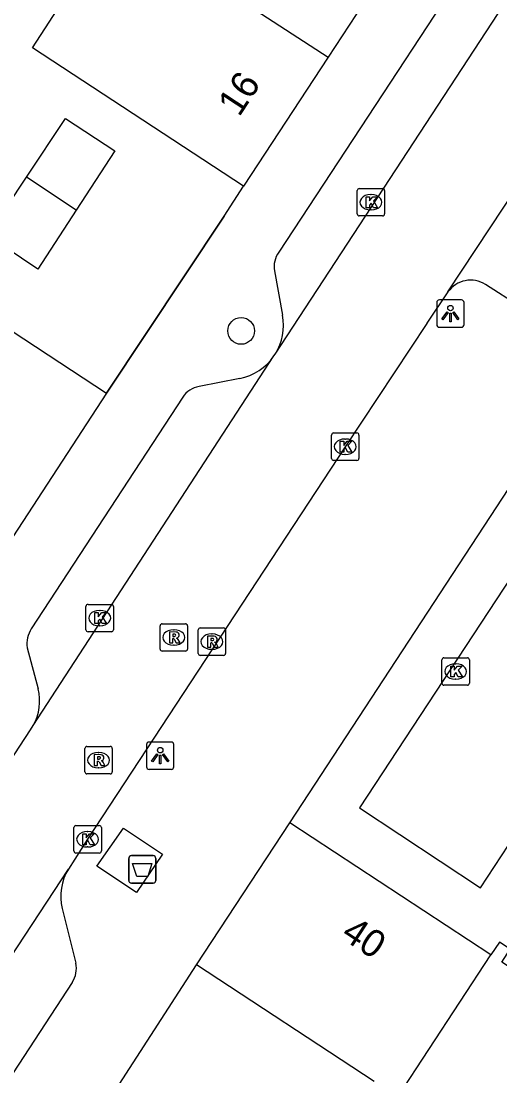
# Model space of a CAD drawing. Extents: x 159280 to 160375, y 384531 to 385872.
# Drawn here: x 159748.81 to 159766.29, y 385174.95 to 385213.43 of the extents above; entities that cross this region are included whole.
import ezdxf

# ---------------------------------------------------------------- set-up
doc = ezdxf.new("R2010")
doc.units = 0
for name, color, linetype in [('IMGEO_Afval_apart_plaats', 7, 'Continuous'), ('IMGEO_Boom', 7, 'Continuous'), ('IMGEO_Hek', 7, 'Continuous'), ('IMGEO_Kolk', 7, 'Continuous'), ('IMGEO_Lichtpunt', 7, 'Continuous'), ('IMGEO_Muur', 7, 'Continuous'), ('IMGEO_Pand', 7, 'Continuous'), ('IMGEO_Pand_nummerreeks', 7, 'Continuous'), ('IMGEO_Rijbaan_lokaal_open', 7, 'Continuous'), ('IMGEO_Rioolput', 7, 'Continuous'), ('IMGEO_Voetpad_gesloten', 7, 'Continuous'), ('IMGEO_Voetpad_open', 7, 'Continuous')]:
    doc.layers.add(name, color=color, linetype=linetype)

msp = doc.modelspace()

# ---------------------------------------------------------------- linework, layer by layer
at = {"layer": 'IMGEO_Afval_apart_plaats'}
for p, q in [((159752.74, 385182.087), (159752.74, 385182.887)), ((159752.74, 385182.887), (159752.74, 385182.087)), ((159752.84, 385182.987), (159753.63, 385182.987)), ((159753.63, 385182.987), (159752.84, 385182.987)), ((159753.73, 385182.887), (159753.73, 385182.087)), ((159753.73, 385182.087), (159753.73, 385182.887)), ((159753.63, 385181.987), (159752.84, 385181.987)), ((159752.84, 385181.987), (159753.63, 385181.987))]:
    msp.add_line(p, q, dxfattribs=at)
msp.add_lwpolyline([(159752.883, 385182.701), (159753.587, 385182.701), (159753.438, 385182.231), (159753.032, 385182.231), (159752.883, 385182.701)], dxfattribs=at)
for centre, start, end in [((159752.84, 385182.887), 90, 180), ((159752.84, 385182.887), 90, 180), ((159753.63, 385182.887), 0, 90), ((159753.63, 385182.887), 360, 90), ((159752.84, 385182.087), 180, 270), ((159752.84, 385182.087), 180, 270), ((159753.63, 385182.087), 270, 0), ((159753.63, 385182.087), 270, 0)]:
    msp.add_arc(centre, 0.1, start, end, dxfattribs=at)
at = {"layer": 'IMGEO_Boom'}
msp.add_circle((159756.844, 385202.132), 0.489, dxfattribs=at)
at = {"layer": 'IMGEO_Hek'}
msp.add_lwpolyline([(159756.223, 385206.316), (159756.928, 385207.413)], dxfattribs=at)
at = {"layer": 'IMGEO_Kolk'}
for p, q in [((159761.081, 385206.399), (159761.081, 385207.251)), ((159761.156, 385207.325), (159762.008, 385207.325)), ((159761.569, 385207.105), (159761.594, 385207.105)), ((159762.082, 385207.251), (159762.082, 385206.399)), ((159762.008, 385206.325), (159761.156, 385206.325)), ((159761.592, 385206.545), (159761.567, 385206.545)), ((159760.143, 385197.481), (159760.143, 385198.333)), ((159760.218, 385198.407), (159761.07, 385198.407)), ((159761.144, 385198.333), (159761.144, 385197.481)), ((159760.631, 385198.187), (159760.656, 385198.187)), ((159760.654, 385197.627), (159760.629, 385197.627)), ((159761.07, 385197.407), (159760.218, 385197.407)), ((159751.18, 385191.228), (159751.18, 385192.08)), ((159751.255, 385192.154), (159752.107, 385192.154)), ((159752.181, 385192.08), (159752.181, 385191.228)), ((159751.668, 385191.934), (159751.693, 385191.934)), ((159751.691, 385191.374), (159751.666, 385191.374)), ((159752.107, 385191.154), (159751.255, 385191.154)), ((159764.248, 385190.205), (159765.1, 385190.205)), ((159764.173, 385189.279), (159764.173, 385190.131)), ((159764.661, 385189.985), (159764.686, 385189.985)), ((159765.174, 385190.131), (159765.174, 385189.279)), ((159764.684, 385189.425), (159764.659, 385189.425)), ((159765.1, 385189.205), (159764.248, 385189.205)), ((159750.74, 385183.158), (159750.74, 385184.01)), ((159750.815, 385184.084), (159751.667, 385184.084)), ((159751.741, 385184.01), (159751.741, 385183.158)), ((159751.228, 385183.864), (159751.253, 385183.864)), ((159751.251, 385183.304), (159751.226, 385183.304)), ((159751.667, 385183.084), (159750.815, 385183.084))]:
    msp.add_line(p, q, dxfattribs=at)
for points in [[(159761.081, 385206.399), (159761.081, 385207.251)], [(159761.156, 385207.325), (159762.008, 385207.325)], [(159762.082, 385207.251), (159762.082, 385206.399)], [(159761.402, 385207.025), (159761.525, 385207.025), (159761.525, 385206.874), (159761.655, 385207.025), (159761.819, 385207.025), (159761.673, 385206.874), (159761.826, 385206.625), (159761.674, 385206.625), (159761.589, 385206.789), (159761.525, 385206.722), (159761.525, 385206.625), (159761.402, 385206.625), (159761.402, 385207.025)], [(159762.008, 385206.325), (159761.156, 385206.325)], [(159760.143, 385197.481), (159760.143, 385198.333)], [(159760.218, 385198.407), (159761.07, 385198.407)], [(159761.144, 385198.333), (159761.144, 385197.481)], [(159760.464, 385198.107), (159760.587, 385198.107), (159760.587, 385197.956), (159760.717, 385198.107), (159760.881, 385198.107), (159760.735, 385197.956), (159760.888, 385197.707), (159760.736, 385197.707), (159760.651, 385197.871), (159760.587, 385197.804), (159760.587, 385197.707), (159760.464, 385197.707), (159760.464, 385198.107)], [(159761.07, 385197.407), (159760.218, 385197.407)], [(159751.18, 385191.228), (159751.18, 385192.08)], [(159751.255, 385192.154), (159752.107, 385192.154)], [(159752.181, 385192.08), (159752.181, 385191.228)], [(159751.501, 385191.854), (159751.624, 385191.854), (159751.624, 385191.703), (159751.754, 385191.854), (159751.918, 385191.854), (159751.772, 385191.703), (159751.925, 385191.454), (159751.773, 385191.454), (159751.688, 385191.618), (159751.624, 385191.551), (159751.624, 385191.454), (159751.501, 385191.454), (159751.501, 385191.854)], [(159752.107, 385191.154), (159751.255, 385191.154)], [(159764.248, 385190.205), (159765.1, 385190.205)], [(159764.173, 385189.279), (159764.173, 385190.131)], [(159764.494, 385189.905), (159764.617, 385189.905), (159764.617, 385189.754), (159764.747, 385189.905), (159764.911, 385189.905), (159764.765, 385189.754), (159764.918, 385189.505), (159764.766, 385189.505), (159764.681, 385189.669), (159764.617, 385189.602), (159764.617, 385189.505), (159764.494, 385189.505), (159764.494, 385189.905)], [(159765.174, 385190.131), (159765.174, 385189.279)], [(159765.1, 385189.205), (159764.248, 385189.205)], [(159750.74, 385183.158), (159750.74, 385184.01)], [(159750.815, 385184.084), (159751.667, 385184.084)], [(159751.741, 385184.01), (159751.741, 385183.158)], [(159751.061, 385183.784), (159751.184, 385183.784), (159751.184, 385183.633), (159751.314, 385183.784), (159751.478, 385183.784), (159751.332, 385183.633), (159751.485, 385183.384), (159751.333, 385183.384), (159751.248, 385183.548), (159751.184, 385183.481), (159751.184, 385183.384), (159751.061, 385183.384), (159751.061, 385183.784)], [(159751.667, 385183.084), (159750.815, 385183.084)]]:
    msp.add_lwpolyline(points, dxfattribs=at)
for centre, start, end in [((159761.158, 385207.249), 91.552, 178.448), ((159761.158, 385207.249), 91.552, 178.448), ((159762.006, 385207.249), 1.552, 88.448), ((159762.006, 385207.249), 1.552, 88.448), ((159761.158, 385206.401), 181.552, 268.448), ((159761.158, 385206.401), 181.552, 268.448), ((159762.006, 385206.401), 271.552, 358.448), ((159762.006, 385206.401), 271.552, 358.448), ((159760.22, 385198.331), 91.552, 178.448), ((159760.22, 385198.331), 91.552, 178.448), ((159761.068, 385198.331), 1.552, 88.448), ((159761.068, 385198.331), 1.552, 88.448), ((159760.22, 385197.483), 181.552, 268.448), ((159760.22, 385197.483), 181.552, 268.448), ((159761.068, 385197.483), 271.552, 358.448), ((159761.068, 385197.483), 271.552, 358.448), ((159751.257, 385192.078), 91.552, 178.448), ((159751.257, 385192.078), 91.552, 178.448), ((159752.105, 385192.078), 1.552, 88.448), ((159752.105, 385192.078), 1.552, 88.448), ((159751.257, 385191.23), 181.552, 268.448), ((159751.257, 385191.23), 181.552, 268.448), ((159752.105, 385191.23), 271.552, 358.448), ((159752.105, 385191.23), 271.552, 358.448), ((159764.25, 385190.129), 91.552, 178.448), ((159764.25, 385190.129), 91.552, 178.448), ((159765.098, 385190.129), 1.552, 88.448), ((159765.098, 385190.129), 1.552, 88.448), ((159764.25, 385189.281), 181.552, 268.448), ((159764.25, 385189.281), 181.552, 268.448), ((159765.098, 385189.281), 271.552, 358.448), ((159765.098, 385189.281), 271.552, 358.448), ((159750.817, 385184.008), 91.552, 178.448), ((159750.817, 385184.008), 91.552, 178.448), ((159751.665, 385184.008), 1.552, 88.448), ((159751.665, 385184.008), 1.552, 88.448), ((159750.817, 385183.16), 181.552, 268.448), ((159750.817, 385183.16), 181.552, 268.448), ((159751.665, 385183.16), 271.552, 358.448), ((159751.665, 385183.16), 271.552, 358.448)]:
    msp.add_arc(centre, 0.0765, start, end, dxfattribs=at)
for centre, major_axis, ratio, start_param, end_param in [((159761.568, 385206.825), (-0.387, 0.002), 0.722429, 4.712389, 7.853982), ((159761.593, 385206.825), (-0.39, 0.002), 0.717154, 1.570796, 4.712389), ((159760.63, 385197.907), (-0.387, 0.002), 0.722429, 4.712389, 7.853982), ((159760.655, 385197.907), (-0.39, 0.002), 0.717154, 1.570796, 4.712389), ((159751.667, 385191.654), (-0.387, 0.002), 0.722429, 4.712389, 7.853982), ((159751.692, 385191.654), (-0.39, 0.002), 0.717154, 1.570796, 4.712389), ((159764.66, 385189.705), (-0.387, 0.002), 0.722429, 4.712389, 7.853982), ((159764.685, 385189.705), (-0.39, 0.002), 0.717154, 1.570796, 4.712389), ((159751.227, 385183.584), (-0.387, 0.002), 0.722429, 4.712389, 7.853982), ((159751.252, 385183.584), (-0.39, 0.002), 0.717154, 1.570796, 4.712389)]:
    msp.add_ellipse(centre, major_axis=major_axis, ratio=ratio, start_param=start_param, end_param=end_param, dxfattribs=at)
at = {"layer": 'IMGEO_Lichtpunt'}
for p, q in [((159764.886, 385203.261), (159764.078, 385203.261)), ((159764.886, 385203.261), (159764.078, 385203.261)), ((159763.984, 385203.166), (159763.984, 385202.359)), ((159763.984, 385203.166), (159763.984, 385202.359)), ((159764.98, 385202.359), (159764.98, 385203.166)), ((159764.98, 385202.359), (159764.98, 385203.166)), ((159764.078, 385202.265), (159764.886, 385202.265)), ((159764.078, 385202.265), (159764.886, 385202.265)), ((159754.292, 385187.133), (159753.484, 385187.133)), ((159754.292, 385187.133), (159753.484, 385187.133)), ((159753.39, 385187.038), (159753.39, 385186.231)), ((159753.39, 385187.038), (159753.39, 385186.231)), ((159754.386, 385186.231), (159754.386, 385187.038)), ((159754.386, 385186.231), (159754.386, 385187.038)), ((159753.484, 385186.137), (159754.292, 385186.137)), ((159753.484, 385186.137), (159754.292, 385186.137))]:
    msp.add_line(p, q, dxfattribs=at)
for points in [[(159764.358, 385202.83), (159764.397, 385202.802), (159764.209, 385202.54), (159764.171, 385202.567), (159764.358, 385202.83)], [(159764.46, 385202.782), (159764.507, 385202.782), (159764.507, 385202.46), (159764.46, 385202.46), (159764.46, 385202.782)], [(159764.57, 385202.802), (159764.608, 385202.829), (159764.795, 385202.567), (159764.756, 385202.539), (159764.57, 385202.802)], [(159753.764, 385186.702), (159753.803, 385186.674), (159753.615, 385186.412), (159753.577, 385186.439), (159753.764, 385186.702)], [(159753.976, 385186.674), (159754.014, 385186.701), (159754.201, 385186.439), (159754.162, 385186.411), (159753.976, 385186.674)], [(159753.866, 385186.654), (159753.913, 385186.654), (159753.913, 385186.332), (159753.866, 385186.332), (159753.866, 385186.654)]]:
    msp.add_lwpolyline(points, dxfattribs=at)
for centre in [(159764.483, 385202.964), (159753.889, 385186.836)]:
    msp.add_circle(centre, 0.0994, dxfattribs=at)
for centre, start, end in [((159764.078, 385203.166), 90, 180), ((159764.078, 385203.166), 90, 180), ((159764.886, 385203.166), 0, 90), ((159764.886, 385203.166), 0, 90), ((159764.078, 385202.359), 180, 270), ((159764.078, 385202.359), 180, 270), ((159764.886, 385202.359), 270, 0), ((159764.886, 385202.359), 270, 360), ((159753.484, 385187.038), 90, 180), ((159753.484, 385187.038), 90, 180), ((159754.292, 385187.038), 0, 90), ((159754.292, 385187.038), 0, 90), ((159753.484, 385186.231), 180, 270), ((159753.484, 385186.231), 180, 270), ((159754.292, 385186.231), 270, 0), ((159754.292, 385186.231), 270, 360)]:
    msp.add_arc(centre, 0.0946, start, end, dxfattribs=at)
at = {"layer": 'IMGEO_Muur'}
msp.add_lwpolyline([(159756.223, 385206.316), (159751.935, 385199.857)], dxfattribs=at)
at = {"layer": 'IMGEO_Pand'}
for points in [[(159756.928, 385207.413), (159749.226, 385212.463), (159752.274, 385217.154)], [(159752.274, 385217.154), (159760.016, 385212.123)], [(159763.084, 385216.801), (159760.016, 385212.123)], [(159760.016, 385212.123), (159756.928, 385207.413)], [(159749.011, 385207.744), (159750.433, 385209.88), (159752.232, 385208.702), (159750.824, 385206.536)], [(159750.824, 385206.536), (159749.427, 385204.388), (159747.588, 385205.608), (159749.011, 385207.744)], [(159750.824, 385206.536), (159749.011, 385207.744)], [(159747.192, 385202.962), (159751.935, 385199.857)], [(159751.935, 385199.857), (159746.883, 385192.139)], [(159755.22, 385179.005), (159758.622, 385184.185)], [(159765.96, 385179.364), (159758.622, 385184.185)], [(159770.301, 385176.529), (159766.36, 385179.104), (159766.668, 385179.572), (159766.269, 385179.835), (159765.96, 385179.364)], [(159761.697, 385174.751), (159755.22, 385179.005)], [(159762.561, 385174.183), (159765.96, 385179.364)]]:
    msp.add_lwpolyline(points, dxfattribs=at)
at = {"layer": 'IMGEO_Rijbaan_lokaal_open'}
for points in [[(159758.088, 385201.287), (159780.316, 385235.239)], [(159764.393, 385203.556), (159784.883, 385234.53)], [(159764.393, 385203.556), (159763.627, 385202.41), (159763.621, 385202.401), (159760.644, 385197.907), (159751.241, 385183.584), (159750.54, 385182.499)], [(159749.253, 385187.737), (159758.042, 385201.217)], [(159758.042, 385201.217), (159758.088, 385201.287)], [(159758.622, 385184.185), (159767.308, 385197.439), (159770.309, 385195.501)], [(159772.224, 385191.936), (159767.812, 385194.836), (159761.165, 385184.726), (159765.58, 385181.819), (159772.224, 385191.936)], [(159744.657, 385180.708), (159749.15, 385187.579), (159749.253, 385187.737)], [(159717.674, 385132.499), (159736.795, 385161.588), (159738.36, 385163.97), (159750.54, 385182.499)]]:
    msp.add_lwpolyline(points, dxfattribs=at)
at = {"layer": 'IMGEO_Rioolput'}
for p, q in [((159753.886, 385190.522), (159753.886, 385191.374)), ((159753.961, 385191.448), (159754.813, 385191.448)), ((159754.887, 385191.374), (159754.887, 385190.522)), ((159754.374, 385191.228), (159754.399, 385191.228)), ((159755.275, 385190.368), (159755.275, 385191.22)), ((159755.35, 385191.294), (159756.202, 385191.294)), ((159755.763, 385191.074), (159755.788, 385191.074)), ((159756.276, 385191.22), (159756.276, 385190.368)), ((159754.397, 385190.668), (159754.372, 385190.668)), ((159754.813, 385190.448), (159753.961, 385190.448)), ((159756.202, 385190.294), (159755.35, 385190.294)), ((159755.786, 385190.514), (159755.761, 385190.514)), ((159751.14, 385186.046), (159751.14, 385186.898)), ((159751.215, 385186.972), (159752.067, 385186.972)), ((159751.628, 385186.752), (159751.653, 385186.752)), ((159752.141, 385186.898), (159752.141, 385186.046)), ((159752.067, 385185.972), (159751.215, 385185.972)), ((159751.651, 385186.192), (159751.626, 385186.192))]:
    msp.add_line(p, q, dxfattribs=at)
for points in [[(159753.886, 385190.522), (159753.886, 385191.374)], [(159753.961, 385191.448), (159754.813, 385191.448)], [(159754.887, 385191.374), (159754.887, 385190.522)], [(159754.475, 385191.146), (159754.223, 385191.148), (159754.223, 385190.748)], [(159754.401, 385191.067), (159754.347, 385191.067), (159754.347, 385190.986)], [(159754.347, 385190.986), (159754.399, 385190.986)], [(159755.275, 385190.368), (159755.275, 385191.22)], [(159755.35, 385191.294), (159756.202, 385191.294)], [(159755.864, 385190.992), (159755.612, 385190.994), (159755.612, 385190.594)], [(159756.276, 385191.22), (159756.276, 385190.368)], [(159754.223, 385190.748), (159754.347, 385190.748), (159754.347, 385190.91), (159754.358, 385190.91)], [(159754.405, 385190.881), (159754.476, 385190.748), (159754.616, 385190.748), (159754.551, 385190.874)], [(159755.612, 385190.594), (159755.736, 385190.594), (159755.736, 385190.756), (159755.747, 385190.756)], [(159755.79, 385190.913), (159755.736, 385190.913), (159755.736, 385190.832)], [(159755.736, 385190.832), (159755.788, 385190.832)], [(159755.794, 385190.727), (159755.865, 385190.594), (159756.005, 385190.594), (159755.94, 385190.72)], [(159754.813, 385190.448), (159753.961, 385190.448)], [(159756.202, 385190.294), (159755.35, 385190.294)], [(159751.14, 385186.046), (159751.14, 385186.898)], [(159751.215, 385186.972), (159752.067, 385186.972)], [(159752.141, 385186.898), (159752.141, 385186.046)], [(159751.729, 385186.67), (159751.477, 385186.672), (159751.477, 385186.272)], [(159751.477, 385186.272), (159751.601, 385186.272), (159751.601, 385186.434), (159751.612, 385186.434)], [(159751.655, 385186.591), (159751.601, 385186.591), (159751.601, 385186.51)], [(159751.601, 385186.51), (159751.653, 385186.51)], [(159751.659, 385186.405), (159751.73, 385186.272), (159751.87, 385186.272), (159751.805, 385186.398)], [(159752.067, 385185.972), (159751.215, 385185.972)]]:
    msp.add_lwpolyline(points, dxfattribs=at)
for centre, radius, start, end in [((159753.963, 385191.372), 0.0765, 91.552, 178.448), ((159753.963, 385191.372), 0.0765, 91.552, 178.448), ((159754.811, 385191.372), 0.0765, 1.552, 88.448), ((159754.811, 385191.372), 0.0765, 1.552, 88.448), ((159754.383, 385191.175), 0.19, 274.7715, 282.9687), ((159754.407, 385190.971), 0.0964, 77.0061, 93.1865), ((159754.421, 385191.028), 0.0378, 276.6634, 79.6772), ((159754.474, 385191.036), 0.109, 350.3612, 89.416), ((159754.472, 385191.036), 0.112, 277.5842, 350.9817), ((159754.456, 385190.821), 0.108, 29.5134, 73.7905), ((159755.352, 385191.218), 0.0765, 91.552, 178.448), ((159755.352, 385191.218), 0.0765, 91.552, 178.448), ((159755.863, 385190.882), 0.109, 350.3612, 89.416), ((159756.2, 385191.218), 0.0765, 1.552, 88.448), ((159756.2, 385191.218), 0.0765, 1.552, 88.448), ((159754.357, 385190.857), 0.0533, 26.0293, 88.6989), ((159755.746, 385190.703), 0.0533, 26.0293, 88.6989), ((159755.772, 385191.021), 0.19, 274.7715, 282.9687), ((159755.796, 385190.817), 0.0964, 77.0061, 93.1865), ((159755.81, 385190.874), 0.0378, 276.6634, 79.6772), ((159755.861, 385190.882), 0.112, 277.5842, 350.9817), ((159755.845, 385190.667), 0.108, 29.5134, 73.7905), ((159753.963, 385190.524), 0.0765, 181.552, 268.448), ((159753.963, 385190.524), 0.0765, 181.552, 268.448), ((159754.811, 385190.524), 0.0765, 271.552, 358.448), ((159754.811, 385190.524), 0.0765, 271.552, 358.448), ((159755.352, 385190.37), 0.0765, 181.552, 268.448), ((159755.352, 385190.37), 0.0765, 181.552, 268.448), ((159756.2, 385190.37), 0.0765, 271.552, 358.448), ((159756.2, 385190.37), 0.0765, 271.552, 358.448), ((159751.217, 385186.896), 0.0765, 91.552, 178.448), ((159751.217, 385186.896), 0.0765, 91.552, 178.448), ((159752.065, 385186.896), 0.0765, 1.552, 88.448), ((159752.065, 385186.896), 0.0765, 1.552, 88.448), ((159751.611, 385186.381), 0.0533, 26.0293, 88.6989), ((159751.637, 385186.699), 0.19, 274.7715, 282.9687), ((159751.661, 385186.495), 0.0964, 77.0061, 93.1865), ((159751.675, 385186.552), 0.0378, 276.6634, 79.6772), ((159751.728, 385186.56), 0.109, 350.3612, 89.416), ((159751.726, 385186.56), 0.112, 277.5842, 350.9817), ((159751.71, 385186.345), 0.108, 29.5134, 73.7905), ((159751.217, 385186.048), 0.0765, 181.552, 268.448), ((159751.217, 385186.048), 0.0765, 181.552, 268.448), ((159752.065, 385186.048), 0.0765, 271.552, 358.448), ((159752.065, 385186.048), 0.0765, 271.552, 358.448)]:
    msp.add_arc(centre, radius, start, end, dxfattribs=at)
for centre, major_axis, ratio, start_param, end_param in [((159754.373, 385190.948), (-0.387, 0.002), 0.722429, 4.712389, 7.853982), ((159754.398, 385190.948), (-0.39, 0.002), 0.717154, 1.570796, 4.712389), ((159755.762, 385190.794), (-0.387, 0.002), 0.722429, 4.712389, 7.853982), ((159755.787, 385190.794), (-0.39, 0.002), 0.717154, 1.570796, 4.712389), ((159751.627, 385186.472), (-0.387, 0.002), 0.722429, 4.712389, 7.853982), ((159751.652, 385186.472), (-0.39, 0.002), 0.717154, 1.570796, 4.712389)]:
    msp.add_ellipse(centre, major_axis=major_axis, ratio=ratio, start_param=start_param, end_param=end_param, dxfattribs=at)
at = {"layer": 'IMGEO_Voetpad_gesloten'}
msp.add_lwpolyline([(159753.02, 385181.649), (159751.58, 385182.605), (159752.551, 385183.993), (159753.969, 385183.046), (159753.02, 385181.649)], dxfattribs=at)
at = {"layer": 'IMGEO_Voetpad_open'}
for points in [[(159777.173, 385233.86), (159758.217, 385205.007)], [(159751.935, 385199.857), (159756.223, 385206.316), (159756.928, 385207.413)], [(159758.061, 385204.318), (159758.35, 385202.7)], [(159770.774, 385200.613), (159765.766, 385203.824)], [(159756.791, 385200.399), (159755.309, 385200.104)], [(159754.711, 385199.717), (159749.184, 385191.264)], [(159749.028, 385190.574), (159749.431, 385189.074)], [(159750.307, 385181.057), (159750.815, 385179.067)], [(159752.386, 385174.64), (159755.22, 385179.005)], [(159750.679, 385178.362), (159721.581, 385133.868)]]:
    msp.add_lwpolyline(points, dxfattribs=at)
for centre, radius, start, end in [((159758.96, 385204.476), 0.913, 144.4915, 189.9934), ((159765.222, 385202.96), 1.021, 57.8189, 144.2708), ((159756.423, 385202.327), 1.963, 328.026, 10.9649), ((159756.417, 385202.336), 1.973, 280.9241, 325.4354), ((159755.486, 385199.176), 0.945, 100.7711, 145.0473), ((159750.112, 385190.691), 1.091, 148.3368, 186.1839), ((159747.724, 385188.621), 1.766, 329.9621, 14.8711), ((159752.194, 385181.492), 1.937, 148.6643, 192.9785), ((159749.85, 385178.887), 0.981, 327.6223, 10.5403)]:
    msp.add_arc(centre, radius, start, end, dxfattribs=at)

# ---------------------------------------------------------------- texts
at = {"layer": 'IMGEO_Pand_nummerreeks'}
for s, rotation, p in [('16', 56.7515, (159756.769, 385209.906)), ('40', 326.694, (159760.446, 385179.996))]:
    msp.add_text(s, height=1, rotation=rotation, dxfattribs=at).set_placement(p)

doc.saveas('drawing.dxf')
